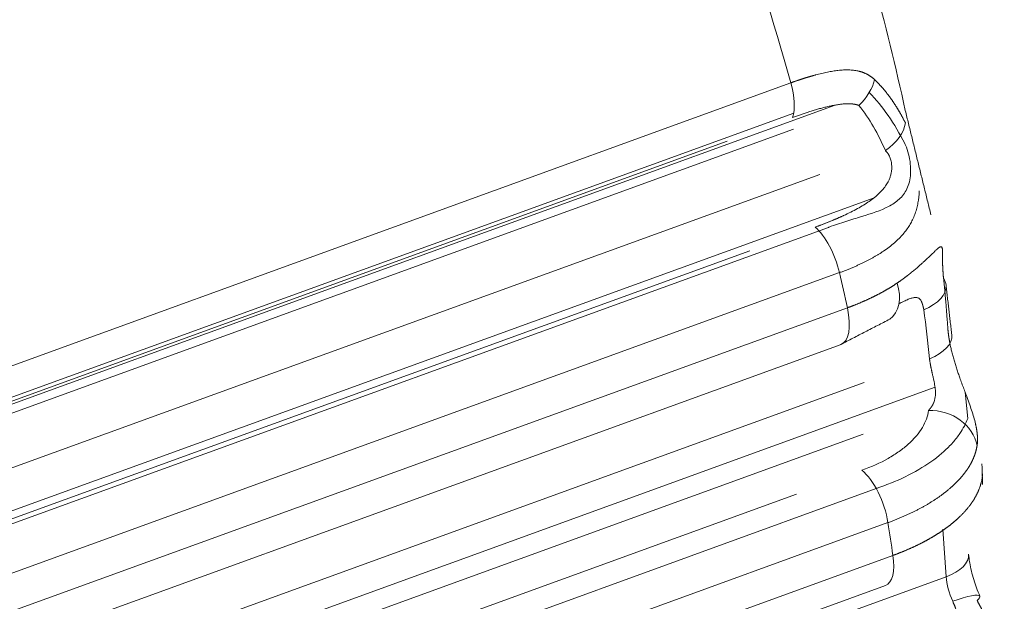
# Model space of a CAD drawing. Header units: millimetres. Extents: x 25069 to 61396, y 8621 to 21558.
# Tile 515 of 656: x 52688 to 52731, y 15751 to 15777. Entities that reach past the tile are written whole.
import ezdxf

# ---------------------------------------------------------------- set-up
doc = ezdxf.new("R2010")
doc.units = ezdxf.units.MM
doc.layers.add('10', color=7, linetype='Continuous')

msp = doc.modelspace()

# ---------------------------------------------------------------- linework, layer by layer
at = {"layer": '10', "color": 7, "linetype": 'Continuous', "lineweight": 15}
for p, q in [((52646.458, 15746.524), (52721.491, 15773.784)), ((52643.717, 15743.873), (52723.41, 15772.826)), ((52643.749, 15744.191), (52721.616, 15772.48)), ((52721.608, 15771.787), (52646.545, 15744.516)), ((52718.749, 15771.267), (52646.551, 15745.038)), ((52646.713, 15742.211), (52722.75, 15769.836)), ((52725.086, 15768.828), (52644.271, 15739.467)), ((52723.112, 15767.549), (52644.498, 15738.988)), ((52647.227, 15740.195), (52719.721, 15766.533)), ((52723.59, 15765.596), (52647.846, 15738.078)), ((52648.079, 15736.522), (52723.931, 15764.08)), ((52645.474, 15734.097), (52723.664, 15762.503)), ((52727.715, 15760.654), (52644.801, 15730.531)), ((52647.401, 15732.794), (52724.652, 15760.86)), ((52729.012, 15760.435), (52729.121, 15759.306)), ((52724.611, 15758.627), (52647.921, 15730.765)), ((52646.184, 15727.583), (52725.177, 15756.281)), ((52648.654, 15729.491), (52721.741, 15756.045)), ((52725.683, 15754.812), (52649.322, 15727.069)), ((52728.196, 15752.48), (52728.047, 15754.525)), ((52649.483, 15725.636), (52725.897, 15753.398)), ((52648.088, 15723.376), (52728.196, 15752.48)), ((52646.817, 15723.486), (52725.579, 15752.101))]:
    msp.add_line(p, q, dxfattribs=at)
for centre, major_axis, ratio, start_param, end_param in [((52687.589, 15775.67), (26.122, -71.902), 0.414466, 1.395395, 1.834884), ((52723.401, 15773.638), (1.551, 1.263), 0.651109, 4.850739, 5.562515), ((52720.605, 15773.833), (-0.683, 1.88), 0.414466, 3.617528, 4.536987), ((52724.542, 15771.686), (1.834, 0.799), 0.613427, 5.023943, 5.939166), ((52722.649, 15765.859), (0.683, -1.88), 0.414466, 1.282342, 2.526027), ((52687.589, 15775.67), (26.122, -71.902), 0.414466, 1.261261, 1.282342), ((52726.203, 15764.82), (1.983, 0.261), 0.5354, 6.258276, 6.546287), ((52724.589, 15765.21), (-1.175, 1.618), 0.661606, 3.136614, 4.230565), ((52726.203, 15764.82), (1.983, 0.261), 0.5354, 5.185739, 6.258276), ((52722.981, 15764.383), (-0.683, 1.88), 0.414466, 3.118869, 4.402853), ((52726.445, 15762.71), (1.99, 0.199), 0.523522, 5.202455, 6.289745), ((52727.556, 15757.939), (1.983, -0.261), 0.853639, 0.269003, 1.74535), ((52724.687, 15755.357), (0.683, -1.88), 0.414466, 1.130389, 2.542806), ((52687.589, 15775.67), (26.122, -71.902), 0.414466, 1.110031, 1.130389), ((52727.167, 15753.306), (1.995, 0.146), 0.51295, 5.216267, 6.283181), ((52724.896, 15753.98), (-0.683, 1.88), 0.414466, 3.141612, 4.251624), ((52728.967, 15751.861), (-0.512, 1.41), 0.414466, 0.972009, 1.737218), ((52727.821, 15750.827), (1.828, 0.812), 0.150757, 0.005185, 1.138169), ((52727.821, 15750.827), (1.828, 0.812), 0.150757, 5.850558, 6.288368)]:
    msp.add_ellipse(centre, major_axis=major_axis, ratio=ratio, start_param=start_param, end_param=end_param, dxfattribs=at)
for points, knots in [([(52726.431, 15772.589), (52726.021, 15774.47), (52724.364, 15781.288), (52720.248, 15792.657), (52716.319, 15801.546), (52714.273, 15805.665)], [0, 0, 0, 0, 0.167006, 0.607406, 1, 1, 1, 1]), ([(52721.491, 15773.784), (52721.503, 15773.788), (52721.528, 15773.797), (52721.564, 15773.81), (52721.6, 15773.823), (52721.636, 15773.836), (52721.672, 15773.848), (52721.707, 15773.861), (52721.743, 15773.873), (52721.778, 15773.885), (52721.814, 15773.897), (52721.849, 15773.909), (52721.884, 15773.921), (52721.919, 15773.932), (52721.954, 15773.944), (52721.988, 15773.955), (52722.023, 15773.966), (52722.057, 15773.977), (52722.091, 15773.988), (52722.125, 15773.999), (52722.159, 15774.009), (52722.193, 15774.02), (52722.227, 15774.03), (52722.26, 15774.04), (52722.294, 15774.05), (52722.327, 15774.06), (52722.36, 15774.07), (52722.393, 15774.079), (52722.426, 15774.089), (52722.459, 15774.098), (52722.491, 15774.107), (52722.524, 15774.116), (52722.634, 15774.146), (52722.818, 15774.193), (52723.067, 15774.248), (52723.303, 15774.291), (52723.536, 15774.323), (52723.765, 15774.342), (52723.988, 15774.345), (52724.194, 15774.332), (52724.337, 15774.309), (52724.424, 15774.289), (52724.461, 15774.28), (52724.498, 15774.269), (52724.534, 15774.259), (52724.569, 15774.247), (52724.604, 15774.235), (52724.638, 15774.222), (52724.672, 15774.209), (52724.705, 15774.194), (52724.737, 15774.179), (52724.769, 15774.164), (52724.8, 15774.147), (52724.831, 15774.13), (52724.861, 15774.112), (52724.89, 15774.094), (52724.919, 15774.075), (52724.948, 15774.055), (52724.976, 15774.034), (52725.003, 15774.013), (52725.03, 15773.991), (52725.057, 15773.968), (52725.083, 15773.945), (52725.1, 15773.929), (52725.109, 15773.921)], [0, 0, 0, 0, 0.008284, 0.016553, 0.024808, 0.03305, 0.041277, 0.04949, 0.057689, 0.065875, 0.074047, 0.082206, 0.09035, 0.098482, 0.1066, 0.114705, 0.122796, 0.130875, 0.13894, 0.146993, 0.155032, 0.163059, 0.171073, 0.179075, 0.187064, 0.195041, 0.203005, 0.210957, 0.218897, 0.226824, 0.23474, 0.242644, 0.250535, 0.315839, 0.379097, 0.440371, 0.499729, 0.566471, 0.630335, 0.69147, 0.750045, 0.76207, 0.773975, 0.78576, 0.797427, 0.80898, 0.820419, 0.831748, 0.842968, 0.854082, 0.865092, 0.876, 0.88681, 0.897524, 0.908144, 0.918674, 0.929115, 0.939472, 0.949747, 0.959942, 0.970062, 0.98011, 0.990088, 1, 1, 1, 1]), ([(52725.109, 15773.921), (52725.117, 15773.913), (52725.135, 15773.896), (52725.16, 15773.871), (52725.186, 15773.846), (52725.211, 15773.82), (52725.236, 15773.794), (52725.262, 15773.768), (52725.287, 15773.742), (52725.312, 15773.715), (52725.337, 15773.688), (52725.362, 15773.661), (52725.386, 15773.634), (52725.411, 15773.606), (52725.436, 15773.578), (52725.46, 15773.55), (52725.485, 15773.522), (52725.509, 15773.493), (52725.533, 15773.464), (52725.557, 15773.435), (52725.581, 15773.406), (52725.605, 15773.376), (52725.628, 15773.346), (52725.652, 15773.316), (52725.676, 15773.285), (52725.699, 15773.254), (52725.722, 15773.223), (52725.746, 15773.192), (52725.769, 15773.161), (52725.792, 15773.129), (52725.815, 15773.097), (52725.838, 15773.065), (52725.86, 15773.032), (52725.883, 15772.999), (52725.905, 15772.966), (52725.928, 15772.933), (52725.95, 15772.899), (52725.972, 15772.866), (52725.994, 15772.832), (52726.016, 15772.797), (52726.038, 15772.763), (52726.06, 15772.728), (52726.082, 15772.693), (52726.103, 15772.658), (52726.125, 15772.622), (52726.146, 15772.586), (52726.167, 15772.55), (52726.188, 15772.514), (52726.209, 15772.477), (52726.23, 15772.441), (52726.251, 15772.404), (52726.272, 15772.366), (52726.293, 15772.329), (52726.313, 15772.291), (52726.333, 15772.253), (52726.354, 15772.215), (52726.374, 15772.176), (52726.394, 15772.137), (52726.414, 15772.098), (52726.427, 15772.072), (52726.434, 15772.059)], [0, 0, 0, 0, 0.015765, 0.03158, 0.047443, 0.063356, 0.079318, 0.095329, 0.111391, 0.127502, 0.143664, 0.159876, 0.176138, 0.192452, 0.208816, 0.225231, 0.241697, 0.258214, 0.274783, 0.291404, 0.308076, 0.3248, 0.341577, 0.358405, 0.375286, 0.392219, 0.409205, 0.426243, 0.443335, 0.460479, 0.477677, 0.494928, 0.512232, 0.529589, 0.547001, 0.564466, 0.581984, 0.599557, 0.617184, 0.634865, 0.6526, 0.670389, 0.688233, 0.706132, 0.724085, 0.742093, 0.760155, 0.778273, 0.796446, 0.814673, 0.832956, 0.851295, 0.869688, 0.888137, 0.906642, 0.925202, 0.943818, 0.962489, 0.981217, 1, 1, 1, 1]), ([(52724.87, 15773.364), (52725.173, 15773.065), (52725.441, 15772.733), (52725.953, 15771.997), (52726.193, 15771.588), (52726.409, 15771.165)], [0, 0, 0, 0, 0.481275, 0.481275, 1, 1, 1, 1]), ([(52724.429, 15772.812), (52724.425, 15772.814), (52724.416, 15772.817), (52724.403, 15772.822), (52724.389, 15772.826), (52724.375, 15772.83), (52724.361, 15772.834), (52724.347, 15772.838), (52724.333, 15772.842), (52724.318, 15772.845), (52724.303, 15772.849), (52724.288, 15772.852), (52724.273, 15772.855), (52724.258, 15772.858), (52724.243, 15772.861), (52724.227, 15772.863), (52724.211, 15772.866), (52724.195, 15772.868), (52724.179, 15772.87), (52724.163, 15772.872), (52724.146, 15772.874), (52724.13, 15772.875), (52724.113, 15772.877), (52724.096, 15772.878), (52724.078, 15772.879), (52724.061, 15772.88), (52724.043, 15772.88), (52724.025, 15772.881), (52724.007, 15772.881), (52723.989, 15772.882), (52723.971, 15772.882), (52723.952, 15772.882), (52723.933, 15772.881), (52723.914, 15772.881), (52723.895, 15772.881), (52723.876, 15772.88), (52723.856, 15772.879), (52723.836, 15772.878), (52723.817, 15772.877), (52723.796, 15772.875), (52723.776, 15772.874), (52723.708, 15772.868), (52723.59, 15772.855), (52723.417, 15772.829), (52723.235, 15772.793), (52723.052, 15772.752), (52722.87, 15772.707), (52722.69, 15772.658), (52722.505, 15772.604), (52722.353, 15772.558), (52722.235, 15772.52), (52722.153, 15772.494), (52722.071, 15772.467), (52721.989, 15772.439), (52721.906, 15772.411), (52721.822, 15772.382), (52721.738, 15772.353), (52721.654, 15772.323), (52721.597, 15772.302), (52721.569, 15772.292)], [0, 0, 0, 0, 0.00521, 0.010466, 0.015771, 0.021123, 0.026524, 0.031975, 0.037475, 0.043026, 0.048628, 0.054281, 0.059987, 0.065745, 0.071556, 0.07742, 0.083339, 0.089312, 0.095339, 0.101422, 0.107561, 0.113755, 0.120006, 0.126314, 0.132679, 0.139102, 0.145582, 0.152121, 0.158718, 0.165374, 0.172089, 0.178864, 0.185699, 0.192593, 0.199548, 0.206564, 0.21364, 0.220778, 0.227977, 0.235238, 0.24256, 0.249945, 0.308299, 0.369383, 0.433284, 0.500075, 0.560487, 0.622239, 0.68537, 0.749913, 0.777351, 0.804871, 0.832476, 0.860167, 0.887946, 0.915817, 0.943782, 0.971842, 1, 1, 1, 1]), ([(52725.571, 15770.861), (52725.417, 15771.215), (52725.248, 15771.558), (52724.872, 15772.212), (52724.665, 15772.523), (52724.429, 15772.812)], [0, 0, 0, 0, 0.5, 0.5, 1, 1, 1, 1]), ([(52722.541, 15767.557), (52722.558, 15767.564), (52722.591, 15767.576), (52722.641, 15767.594), (52722.691, 15767.613), (52722.74, 15767.631), (52722.79, 15767.65), (52722.839, 15767.668), (52722.888, 15767.687), (52722.936, 15767.706), (52722.985, 15767.725), (52723.033, 15767.744), (52723.081, 15767.763), (52723.128, 15767.782), (52723.176, 15767.801), (52723.223, 15767.821), (52723.27, 15767.84), (52723.316, 15767.859), (52723.363, 15767.879), (52723.409, 15767.899), (52723.455, 15767.918), (52723.501, 15767.938), (52723.547, 15767.958), (52723.592, 15767.978), (52723.637, 15767.998), (52723.682, 15768.018), (52723.726, 15768.039), (52723.861, 15768.1), (52724.078, 15768.204), (52724.365, 15768.355), (52724.631, 15768.509), (52724.878, 15768.669), (52725.104, 15768.837), (52725.304, 15769.012), (52725.472, 15769.191), (52725.608, 15769.373), (52725.706, 15769.546), (52725.772, 15769.704), (52725.813, 15769.844), (52725.839, 15769.984), (52725.849, 15770.123), (52725.844, 15770.247), (52725.83, 15770.354), (52725.81, 15770.444), (52725.784, 15770.531), (52725.759, 15770.593), (52725.739, 15770.635), (52725.726, 15770.659), (52725.714, 15770.682), (52725.7, 15770.704), (52725.686, 15770.726), (52725.672, 15770.747), (52725.656, 15770.768), (52725.641, 15770.788), (52725.624, 15770.807), (52725.607, 15770.826), (52725.589, 15770.844), (52725.577, 15770.855), (52725.571, 15770.861)], [0, 0, 0, 0, 0.009829, 0.019638, 0.029428, 0.039197, 0.048948, 0.058679, 0.068391, 0.078084, 0.087758, 0.097414, 0.107052, 0.116671, 0.126273, 0.135856, 0.145423, 0.154972, 0.164504, 0.174019, 0.183517, 0.192999, 0.202464, 0.211913, 0.221347, 0.230764, 0.240167, 0.249554, 0.316161, 0.379887, 0.440831, 0.499103, 0.558063, 0.612226, 0.661842, 0.707233, 0.74882, 0.777167, 0.803501, 0.828174, 0.851614, 0.874318, 0.890125, 0.905728, 0.92135, 0.937214, 0.9422, 0.947212, 0.952255, 0.957336, 0.96246, 0.967633, 0.972861, 0.978149, 0.983502, 0.988925, 0.994423, 1, 1, 1, 1]), ([(52723.112, 15767.549), (52723.124, 15767.553), (52723.136, 15767.558), (52723.392, 15767.65), (52723.63, 15767.73), (52724.095, 15767.878), (52724.323, 15767.946), (52724.975, 15768.147), (52725.367, 15768.273), (52725.873, 15768.537), (52726.03, 15768.639), (52726.298, 15768.885), (52726.412, 15769.028), (52726.542, 15769.303), (52726.578, 15769.402), (52726.632, 15769.623), (52726.649, 15769.744), (52726.664, 15770.001), (52726.661, 15770.142), (52726.633, 15770.428), (52726.607, 15770.576), (52726.538, 15770.851), (52726.494, 15770.981), (52726.433, 15771.117), (52726.421, 15771.141), (52726.409, 15771.165)], [0, 0, 0, 0, 0.005701, 0.005701, 0.121097, 0.121097, 0.236494, 0.236494, 0.467286, 0.467286, 0.582683, 0.582683, 0.698079, 0.698079, 0.755777, 0.755777, 0.813475, 0.813475, 0.871174, 0.871174, 0.928872, 0.928872, 0.98657, 0.98657, 1, 1, 1, 1]), ([(52727.033, 15769.119), (52727.032, 15769.107), (52727.029, 15769.033), (52727.019, 15768.898), (52726.995, 15768.699), (52726.955, 15768.487), (52726.896, 15768.262), (52726.818, 15768.04), (52726.723, 15767.83), (52726.611, 15767.631), (52726.484, 15767.441), (52726.335, 15767.253), (52726.161, 15767.066), (52725.963, 15766.88), (52725.737, 15766.696), (52725.556, 15766.567), (52725.437, 15766.488), (52725.389, 15766.457), (52725.341, 15766.426), (52725.291, 15766.395), (52725.241, 15766.364), (52725.19, 15766.334), (52725.138, 15766.303), (52725.085, 15766.272), (52725.031, 15766.242), (52724.976, 15766.211), (52724.92, 15766.181), (52724.863, 15766.151), (52724.805, 15766.121), (52724.746, 15766.09), (52724.686, 15766.06), (52724.625, 15766.03), (52724.563, 15766.001), (52724.5, 15765.971), (52724.436, 15765.941), (52724.371, 15765.912), (52724.306, 15765.882), (52724.239, 15765.853), (52724.171, 15765.824), (52724.102, 15765.795), (52724.032, 15765.766), (52723.961, 15765.737), (52723.888, 15765.709), (52723.815, 15765.68), (52723.741, 15765.652), (52723.666, 15765.624), (52723.615, 15765.605), (52723.59, 15765.596)], [0, 0, 0, 0, 0.006399, 0.038534, 0.071719, 0.115519, 0.161029, 0.208445, 0.25794, 0.303758, 0.351862, 0.40234, 0.455266, 0.510706, 0.568718, 0.629352, 0.640026, 0.650785, 0.661628, 0.672555, 0.683566, 0.694663, 0.705844, 0.71711, 0.728461, 0.739897, 0.751419, 0.763026, 0.77472, 0.786499, 0.798364, 0.810315, 0.822352, 0.834476, 0.846686, 0.858983, 0.871367, 0.883837, 0.896395, 0.909039, 0.921771, 0.93459, 0.947497, 0.960491, 0.973573, 0.986743, 1, 1, 1, 1]), ([(52726.082, 15765.149), (52726.091, 15765.155), (52726.108, 15765.167), (52726.133, 15765.184), (52726.158, 15765.201), (52726.182, 15765.218), (52726.205, 15765.235), (52726.228, 15765.251), (52726.25, 15765.267), (52726.272, 15765.282), (52726.293, 15765.297), (52726.313, 15765.312), (52726.333, 15765.327), (52726.353, 15765.341), (52726.372, 15765.355), (52726.39, 15765.369), (52726.408, 15765.382), (52726.425, 15765.395), (52726.442, 15765.408), (52726.459, 15765.42), (52726.475, 15765.432), (52726.49, 15765.444), (52726.505, 15765.455), (52726.519, 15765.466), (52726.533, 15765.477), (52726.547, 15765.488), (52726.56, 15765.498), (52726.572, 15765.508), (52726.585, 15765.517), (52726.596, 15765.526), (52726.608, 15765.535), (52726.618, 15765.544), (52726.629, 15765.552), (52726.639, 15765.56), (52726.648, 15765.568), (52726.657, 15765.575), (52726.666, 15765.582), (52726.675, 15765.589), (52726.682, 15765.595), (52726.69, 15765.601), (52726.697, 15765.607), (52726.728, 15765.632), (52726.78, 15765.675), (52726.853, 15765.735), (52726.921, 15765.792), (52726.985, 15765.848), (52727.046, 15765.9), (52727.102, 15765.951), (52727.156, 15765.999), (52727.257, 15766.091), (52727.393, 15766.217), (52727.546, 15766.364), (52727.67, 15766.485), (52727.769, 15766.58), (52727.822, 15766.627), (52727.845, 15766.646), (52727.845, 15766.646)], [0, 0, 0, 0, 0.009505, 0.018843, 0.028013, 0.037017, 0.045853, 0.054522, 0.063024, 0.071359, 0.079526, 0.087526, 0.095359, 0.103025, 0.110524, 0.117856, 0.12502, 0.132017, 0.138847, 0.14551, 0.152006, 0.158334, 0.164496, 0.17049, 0.176317, 0.181977, 0.187469, 0.192795, 0.197953, 0.202944, 0.207768, 0.212425, 0.216915, 0.221237, 0.225392, 0.22938, 0.233201, 0.236855, 0.240342, 0.243661, 0.246814, 0.249799, 0.284368, 0.317968, 0.350601, 0.382267, 0.412967, 0.442701, 0.471472, 0.499279, 0.611105, 0.716949, 0.816938, 0.911223, 0.999978, 1, 1, 1, 1]), ([(52727.845, 15766.646), (52727.86, 15766.658), (52727.887, 15766.679), (52727.921, 15766.701), (52727.95, 15766.714), (52727.973, 15766.717), (52727.992, 15766.711), (52728.006, 15766.696), (52728.018, 15766.672), (52728.026, 15766.639), (52728.031, 15766.598), (52728.035, 15766.54), (52728.037, 15766.462), (52728.038, 15766.358), (52728.037, 15766.238), (52728.038, 15766.137), (52728.039, 15766.068), (52728.039, 15766.037), (52728.04, 15766.006), (52728.041, 15765.974), (52728.041, 15765.941), (52728.042, 15765.908), (52728.044, 15765.875), (52728.045, 15765.841), (52728.046, 15765.806), (52728.048, 15765.771), (52728.05, 15765.735), (52728.052, 15765.699), (52728.054, 15765.662), (52728.057, 15765.625), (52728.059, 15765.587), (52728.062, 15765.548), (52728.066, 15765.509), (52728.069, 15765.47), (52728.073, 15765.43), (52728.077, 15765.389), (52728.08, 15765.362), (52728.081, 15765.348)], [0, 0, 0, 0, 0.054911, 0.108552, 0.160961, 0.2122, 0.262337, 0.311442, 0.35959, 0.40686, 0.453335, 0.499102, 0.563889, 0.626926, 0.688532, 0.749049, 0.761556, 0.773984, 0.786335, 0.798615, 0.810825, 0.822971, 0.835055, 0.847082, 0.859054, 0.870977, 0.882855, 0.89469, 0.906487, 0.91825, 0.929984, 0.941693, 0.95338, 0.96505, 0.976707, 0.988356, 1, 1, 1, 1]), ([(52728.081, 15765.348), (52728.084, 15765.316), (52728.091, 15765.251), (52728.101, 15765.155), (52728.111, 15765.058), (52728.12, 15764.961), (52728.13, 15764.863), (52728.139, 15764.766), (52728.148, 15764.668), (52728.157, 15764.57), (52728.165, 15764.472), (52728.174, 15764.373), (52728.182, 15764.275), (52728.191, 15764.176), (52728.199, 15764.077), (52728.206, 15763.978), (52728.214, 15763.878), (52728.222, 15763.779), (52728.229, 15763.679), (52728.237, 15763.579), (52728.244, 15763.479), (52728.251, 15763.378), (52728.256, 15763.311), (52728.258, 15763.278)], [0, 0, 0, 0, 0.047158, 0.094361, 0.141608, 0.1889, 0.236237, 0.28362, 0.331048, 0.378522, 0.426043, 0.47361, 0.521224, 0.568885, 0.616593, 0.664349, 0.712153, 0.760006, 0.807906, 0.855856, 0.903854, 0.951902, 1, 1, 1, 1]), ([(52723.931, 15764.08), (52723.944, 15764.085), (52723.968, 15764.094), (52724.005, 15764.107), (52724.042, 15764.121), (52724.079, 15764.135), (52724.116, 15764.149), (52724.153, 15764.163), (52724.189, 15764.177), (52724.226, 15764.191), (52724.262, 15764.206), (52724.298, 15764.22), (52724.334, 15764.234), (52724.37, 15764.249), (52724.406, 15764.264), (52724.441, 15764.278), (52724.477, 15764.293), (52724.512, 15764.308), (52724.547, 15764.323), (52724.582, 15764.338), (52724.617, 15764.353), (52724.652, 15764.368), (52724.686, 15764.384), (52724.721, 15764.399), (52724.755, 15764.415), (52724.79, 15764.43), (52724.824, 15764.446), (52724.858, 15764.462), (52724.891, 15764.477), (52724.925, 15764.493), (52724.958, 15764.509), (52724.992, 15764.525), (52725.025, 15764.541), (52725.058, 15764.557), (52725.091, 15764.574), (52725.123, 15764.59), (52725.156, 15764.606), (52725.188, 15764.623), (52725.221, 15764.639), (52725.253, 15764.656), (52725.285, 15764.673), (52725.316, 15764.689), (52725.348, 15764.706), (52725.379, 15764.723), (52725.411, 15764.74), (52725.442, 15764.757), (52725.473, 15764.774), (52725.503, 15764.792), (52725.534, 15764.809), (52725.564, 15764.826), (52725.595, 15764.844), (52725.625, 15764.861), (52725.655, 15764.879), (52725.684, 15764.896), (52725.714, 15764.914), (52725.743, 15764.932), (52725.773, 15764.949), (52725.802, 15764.967), (52725.831, 15764.985), (52725.859, 15765.003), (52725.888, 15765.021), (52725.916, 15765.039), (52725.944, 15765.058), (52725.972, 15765.076), (52726, 15765.094), (52726.027, 15765.112), (52726.055, 15765.131), (52726.073, 15765.143), (52726.082, 15765.149)], [0, 0, 0, 0, 0.015052, 0.030106, 0.045164, 0.060223, 0.075286, 0.090351, 0.105418, 0.120489, 0.135562, 0.150638, 0.165717, 0.180798, 0.195882, 0.210969, 0.22606, 0.241152, 0.256248, 0.271347, 0.286449, 0.301554, 0.316661, 0.331772, 0.346886, 0.362003, 0.377123, 0.392246, 0.407372, 0.422502, 0.437635, 0.452771, 0.46791, 0.483052, 0.498198, 0.513347, 0.528499, 0.543655, 0.558814, 0.573977, 0.589143, 0.604312, 0.619485, 0.634661, 0.649841, 0.665025, 0.680212, 0.695402, 0.710596, 0.725794, 0.740996, 0.756201, 0.77141, 0.786622, 0.801838, 0.817058, 0.832282, 0.84751, 0.862741, 0.877977, 0.893216, 0.908459, 0.923706, 0.938957, 0.954212, 0.96947, 0.984733, 1, 1, 1, 1]), ([(52727.231, 15763.994), (52727.23, 15763.999), (52727.228, 15764.008), (52727.225, 15764.023), (52727.222, 15764.037), (52727.219, 15764.051), (52727.216, 15764.065), (52727.213, 15764.078), (52727.209, 15764.092), (52727.206, 15764.105), (52727.203, 15764.118), (52727.2, 15764.13), (52727.197, 15764.143), (52727.194, 15764.155), (52727.191, 15764.167), (52727.188, 15764.178), (52727.184, 15764.19), (52727.181, 15764.201), (52727.178, 15764.212), (52727.175, 15764.223), (52727.172, 15764.234), (52727.168, 15764.244), (52727.165, 15764.255), (52727.162, 15764.265), (52727.158, 15764.274), (52727.155, 15764.284), (52727.152, 15764.293), (52727.148, 15764.302), (52727.145, 15764.311), (52727.141, 15764.32), (52727.138, 15764.329), (52727.134, 15764.337), (52727.131, 15764.345), (52727.127, 15764.353), (52727.123, 15764.361), (52727.119, 15764.368), (52727.105, 15764.395), (52727.079, 15764.436), (52727.036, 15764.479), (52726.986, 15764.508), (52726.916, 15764.527), (52726.817, 15764.525), (52726.68, 15764.492), (52726.517, 15764.43), (52726.342, 15764.349), (52726.213, 15764.284), (52726.149, 15764.251), (52726.141, 15764.247)], [0, 0, 0, 0, 0.0068, 0.013568, 0.020303, 0.027006, 0.033677, 0.040318, 0.046927, 0.053506, 0.060055, 0.066575, 0.073066, 0.079527, 0.085961, 0.092367, 0.098746, 0.105098, 0.111423, 0.117723, 0.123997, 0.130246, 0.136471, 0.142672, 0.148849, 0.155004, 0.161136, 0.167247, 0.173336, 0.179404, 0.185452, 0.19148, 0.197489, 0.20348, 0.209452, 0.215407, 0.221345, 0.275214, 0.329736, 0.385317, 0.442343, 0.539625, 0.645078, 0.759704, 0.884282, 0.986617, 1, 1, 1, 1]), ([(52728.258, 15763.278), (52728.258, 15763.27), (52728.259, 15763.256), (52728.261, 15763.234), (52728.263, 15763.212), (52728.265, 15763.189), (52728.266, 15763.167), (52728.269, 15763.145), (52728.271, 15763.122), (52728.273, 15763.1), (52728.275, 15763.077), (52728.278, 15763.055), (52728.28, 15763.032), (52728.283, 15763.009), (52728.286, 15762.986), (52728.289, 15762.963), (52728.291, 15762.94), (52728.295, 15762.917), (52728.298, 15762.894), (52728.301, 15762.87), (52728.304, 15762.847), (52728.308, 15762.823), (52728.312, 15762.8), (52728.315, 15762.776), (52728.319, 15762.752), (52728.323, 15762.728), (52728.327, 15762.704), (52728.331, 15762.68), (52728.335, 15762.656), (52728.34, 15762.632), (52728.344, 15762.607), (52728.349, 15762.583), (52728.364, 15762.503), (52728.392, 15762.367), (52728.438, 15762.173), (52728.49, 15761.975), (52728.546, 15761.779), (52728.606, 15761.583), (52728.669, 15761.39), (52728.734, 15761.196), (52728.809, 15760.986), (52728.891, 15760.761), (52728.979, 15760.522), (52729.079, 15760.256), (52729.185, 15759.965), (52729.293, 15759.655), (52729.387, 15759.354), (52729.442, 15759.148), (52729.469, 15759.026), (52729.479, 15758.983), (52729.487, 15758.94), (52729.496, 15758.897), (52729.503, 15758.855), (52729.51, 15758.813), (52729.517, 15758.771), (52729.523, 15758.729), (52729.528, 15758.688), (52729.532, 15758.647), (52729.536, 15758.606), (52729.54, 15758.566), (52729.542, 15758.525), (52729.544, 15758.485), (52729.545, 15758.446), (52729.546, 15758.406), (52729.545, 15758.367), (52729.544, 15758.328), (52729.542, 15758.289), (52729.54, 15758.251), (52729.536, 15758.213), (52729.532, 15758.175), (52729.528, 15758.15), (52729.527, 15758.137)], [0, 0, 0, 0, 0.004101, 0.008194, 0.012279, 0.016355, 0.020424, 0.024486, 0.028542, 0.032591, 0.036635, 0.040673, 0.044707, 0.048736, 0.052761, 0.056783, 0.060802, 0.064819, 0.068833, 0.072846, 0.076857, 0.080868, 0.084879, 0.088889, 0.092901, 0.096913, 0.100928, 0.104944, 0.108962, 0.112984, 0.117009, 0.121038, 0.125071, 0.156282, 0.187482, 0.218883, 0.250692, 0.281503, 0.312576, 0.344074, 0.376155, 0.416803, 0.45819, 0.500569, 0.560178, 0.621292, 0.684422, 0.750035, 0.760197, 0.770414, 0.780688, 0.791019, 0.801409, 0.811861, 0.822374, 0.83295, 0.84359, 0.854297, 0.86507, 0.875912, 0.886822, 0.897804, 0.908857, 0.919983, 0.931183, 0.942459, 0.95381, 0.965239, 0.976746, 0.988333, 1, 1, 1, 1]), ([(52727.431, 15759.651), (52727.435, 15759.656), (52727.444, 15759.665), (52727.457, 15759.68), (52727.47, 15759.694), (52727.482, 15759.708), (52727.494, 15759.723), (52727.506, 15759.737), (52727.518, 15759.752), (52727.529, 15759.766), (52727.54, 15759.781), (52727.55, 15759.796), (52727.56, 15759.811), (52727.57, 15759.826), (52727.58, 15759.841), (52727.589, 15759.856), (52727.598, 15759.871), (52727.607, 15759.886), (52727.615, 15759.901), (52727.623, 15759.917), (52727.631, 15759.932), (52727.639, 15759.948), (52727.646, 15759.963), (52727.653, 15759.979), (52727.659, 15759.995), (52727.665, 15760.01), (52727.671, 15760.026), (52727.689, 15760.077), (52727.713, 15760.165), (52727.732, 15760.299), (52727.735, 15760.441), (52727.726, 15760.577), (52727.707, 15760.706), (52727.685, 15760.829), (52727.657, 15760.961), (52727.625, 15761.103), (52727.6, 15761.212), (52727.584, 15761.285), (52727.576, 15761.32), (52727.569, 15761.354), (52727.561, 15761.389), (52727.554, 15761.423), (52727.547, 15761.457), (52727.54, 15761.491), (52727.533, 15761.525), (52727.527, 15761.559), (52727.521, 15761.593), (52727.514, 15761.626), (52727.509, 15761.66), (52727.503, 15761.693), (52727.497, 15761.726), (52727.492, 15761.758), (52727.487, 15761.79), (52727.482, 15761.822), (52727.478, 15761.854), (52727.475, 15761.874), (52727.473, 15761.885)], [0, 0, 0, 0, 0.010609, 0.021133, 0.031572, 0.041927, 0.052198, 0.062385, 0.072491, 0.082515, 0.092459, 0.102322, 0.112107, 0.121812, 0.131441, 0.140992, 0.150468, 0.159868, 0.169195, 0.178448, 0.187629, 0.196739, 0.205778, 0.214748, 0.22365, 0.232485, 0.241254, 0.249957, 0.314802, 0.377762, 0.439454, 0.500533, 0.544903, 0.591852, 0.641587, 0.694281, 0.750082, 0.763008, 0.775956, 0.788925, 0.801918, 0.814934, 0.827974, 0.841039, 0.85413, 0.867247, 0.880391, 0.893562, 0.906761, 0.91999, 0.933247, 0.946535, 0.959854, 0.973204, 0.986586, 1, 1, 1, 1]), ([(52724.562, 15757.069), (52724.972, 15757.219), (52725.348, 15757.389), (52725.858, 15757.678), (52726.019, 15757.78), (52726.314, 15757.99), (52726.45, 15758.098), (52726.697, 15758.321), (52726.809, 15758.435), (52727.007, 15758.672), (52727.094, 15758.793), (52727.309, 15759.156), (52727.398, 15759.402), (52727.431, 15759.651)], [0, 0, 0, 0, 0.25, 0.25, 0.375, 0.375, 0.5, 0.5, 0.625, 0.625, 0.75, 0.75, 1, 1, 1, 1]), ([(52725.175, 15756.284), (52725.216, 15756.298), (52725.256, 15756.311), (52725.526, 15756.406), (52725.747, 15756.491), (52726.388, 15756.763), (52726.784, 15756.963), (52727.507, 15757.404), (52727.825, 15757.639), (52728.235, 15758.008), (52728.361, 15758.134), (52728.59, 15758.392), (52728.694, 15758.524), (52728.929, 15758.871), (52729.041, 15759.088), (52729.121, 15759.306)], [0, 0, 0, 0, 0.019668, 0.019668, 0.133516, 0.133516, 0.36121, 0.36121, 0.588905, 0.588905, 0.702753, 0.702753, 0.8166, 0.8166, 1, 1, 1, 1]), ([(52729.527, 15758.137), (52729.525, 15758.13), (52729.523, 15758.114), (52729.519, 15758.092), (52729.515, 15758.069), (52729.511, 15758.046), (52729.506, 15758.023), (52729.501, 15758), (52729.496, 15757.977), (52729.491, 15757.955), (52729.485, 15757.932), (52729.479, 15757.909), (52729.473, 15757.886), (52729.467, 15757.863), (52729.46, 15757.841), (52729.453, 15757.818), (52729.446, 15757.795), (52729.438, 15757.773), (52729.431, 15757.75), (52729.423, 15757.727), (52729.415, 15757.705), (52729.406, 15757.682), (52729.397, 15757.66), (52729.388, 15757.637), (52729.379, 15757.615), (52729.37, 15757.592), (52729.36, 15757.57), (52729.35, 15757.548), (52729.34, 15757.525), (52729.33, 15757.503), (52729.319, 15757.481), (52729.308, 15757.458), (52729.297, 15757.436), (52729.285, 15757.414), (52729.274, 15757.392), (52729.262, 15757.37), (52729.25, 15757.347), (52729.238, 15757.325), (52729.225, 15757.303), (52729.212, 15757.281), (52729.199, 15757.259), (52729.186, 15757.238), (52729.172, 15757.216), (52729.159, 15757.194), (52729.145, 15757.172), (52729.131, 15757.15), (52729.116, 15757.129), (52729.102, 15757.107), (52729.087, 15757.085), (52729.072, 15757.064), (52729.056, 15757.042), (52729.041, 15757.021), (52729.025, 15756.999), (52729.009, 15756.978), (52728.993, 15756.957), (52728.977, 15756.935), (52728.96, 15756.914), (52728.944, 15756.893), (52728.927, 15756.872), (52728.909, 15756.85), (52728.892, 15756.829), (52728.874, 15756.808), (52728.856, 15756.787), (52728.838, 15756.767), (52728.82, 15756.746), (52728.802, 15756.725), (52728.783, 15756.704), (52728.764, 15756.684), (52728.745, 15756.663), (52728.726, 15756.642), (52728.707, 15756.622), (52728.687, 15756.601), (52728.667, 15756.581), (52728.647, 15756.561), (52728.627, 15756.54), (52728.607, 15756.52), (52728.586, 15756.5), (52728.565, 15756.48), (52728.544, 15756.46), (52728.523, 15756.44), (52728.502, 15756.42), (52728.48, 15756.4), (52728.459, 15756.38), (52728.437, 15756.36), (52728.415, 15756.341), (52728.392, 15756.321), (52728.363, 15756.295), (52728.326, 15756.264), (52728.281, 15756.226), (52728.235, 15756.188), (52728.189, 15756.151), (52728.142, 15756.114), (52728.094, 15756.077), (52728.045, 15756.04), (52727.996, 15756.004), (52727.946, 15755.967), (52727.896, 15755.931), (52727.844, 15755.895), (52727.793, 15755.86), (52727.74, 15755.824), (52727.687, 15755.789), (52727.633, 15755.754), (52727.578, 15755.72), (52727.523, 15755.685), (52727.468, 15755.651), (52727.411, 15755.617), (52727.354, 15755.584), (52727.297, 15755.55), (52727.239, 15755.517), (52727.18, 15755.485), (52727.12, 15755.452), (52727.06, 15755.42), (52727, 15755.388), (52726.939, 15755.356), (52726.877, 15755.325), (52726.815, 15755.294), (52726.753, 15755.263), (52726.689, 15755.232), (52726.626, 15755.202), (52726.561, 15755.172), (52726.497, 15755.142), (52726.431, 15755.113), (52726.366, 15755.084), (52726.299, 15755.055), (52726.233, 15755.027), (52726.165, 15754.999), (52726.098, 15754.971), (52726.03, 15754.944), (52725.961, 15754.917), (52725.892, 15754.89), (52725.823, 15754.864), (52725.753, 15754.837), (52725.706, 15754.82), (52725.683, 15754.812)], [0, 0, 0, 0, 0.006116, 0.012226, 0.01833, 0.024429, 0.030522, 0.036609, 0.042691, 0.048767, 0.054837, 0.060902, 0.066961, 0.073014, 0.079062, 0.085104, 0.09114, 0.097171, 0.103196, 0.109216, 0.11523, 0.121238, 0.127241, 0.133238, 0.139229, 0.145214, 0.151195, 0.157169, 0.163138, 0.169101, 0.175058, 0.18101, 0.186956, 0.192897, 0.198832, 0.204761, 0.210685, 0.216603, 0.222515, 0.228422, 0.234323, 0.240219, 0.246108, 0.251993, 0.257871, 0.263745, 0.269612, 0.275474, 0.28133, 0.287181, 0.293026, 0.298865, 0.304699, 0.310527, 0.31635, 0.322167, 0.327978, 0.333784, 0.339584, 0.345378, 0.351167, 0.356951, 0.362729, 0.368501, 0.374267, 0.380029, 0.385784, 0.391534, 0.397278, 0.403017, 0.40875, 0.414477, 0.420199, 0.425916, 0.431627, 0.437332, 0.443032, 0.448726, 0.454414, 0.460097, 0.465775, 0.471446, 0.477113, 0.482774, 0.488429, 0.494078, 0.499722, 0.510718, 0.521707, 0.532691, 0.54367, 0.554643, 0.56561, 0.576572, 0.587529, 0.59848, 0.609426, 0.620366, 0.631301, 0.642231, 0.653155, 0.664074, 0.674987, 0.685896, 0.696799, 0.707696, 0.718589, 0.729476, 0.740358, 0.751235, 0.762106, 0.772973, 0.783834, 0.79469, 0.805541, 0.816387, 0.827227, 0.838063, 0.848894, 0.859719, 0.87054, 0.881355, 0.892166, 0.902971, 0.913772, 0.924567, 0.935358, 0.946144, 0.956925, 0.967701, 0.978472, 0.989238, 1, 1, 1, 1]), ([(52725.897, 15753.398), (52725.91, 15753.403), (52725.937, 15753.413), (52725.977, 15753.427), (52726.016, 15753.442), (52726.056, 15753.457), (52726.095, 15753.472), (52726.134, 15753.487), (52726.173, 15753.502), (52726.212, 15753.517), (52726.251, 15753.533), (52726.289, 15753.548), (52726.328, 15753.564), (52726.366, 15753.58), (52726.404, 15753.596), (52726.442, 15753.612), (52726.48, 15753.628), (52726.518, 15753.644), (52726.555, 15753.66), (52726.593, 15753.676), (52726.63, 15753.693), (52726.667, 15753.709), (52726.704, 15753.726), (52726.741, 15753.743), (52726.778, 15753.76), (52726.814, 15753.776), (52726.85, 15753.793), (52726.886, 15753.811), (52726.922, 15753.828), (52726.958, 15753.845), (52726.994, 15753.863), (52727.029, 15753.88), (52727.065, 15753.898), (52727.1, 15753.916), (52727.135, 15753.933), (52727.169, 15753.951), (52727.204, 15753.969), (52727.238, 15753.987), (52727.273, 15754.005), (52727.307, 15754.024), (52727.34, 15754.042), (52727.374, 15754.061), (52727.408, 15754.079), (52727.441, 15754.098), (52727.474, 15754.116), (52727.507, 15754.135), (52727.54, 15754.154), (52727.572, 15754.173), (52727.605, 15754.192), (52727.637, 15754.211), (52727.669, 15754.231), (52727.7, 15754.25), (52727.732, 15754.269), (52727.763, 15754.289), (52727.795, 15754.308), (52727.825, 15754.328), (52727.856, 15754.348), (52727.887, 15754.368), (52727.917, 15754.387), (52727.947, 15754.407), (52727.977, 15754.427), (52728.007, 15754.448), (52728.036, 15754.468), (52728.066, 15754.488), (52728.095, 15754.508), (52728.124, 15754.529), (52728.152, 15754.549), (52728.181, 15754.57), (52728.209, 15754.591), (52728.237, 15754.611), (52728.265, 15754.632), (52728.292, 15754.653), (52728.32, 15754.674), (52728.347, 15754.695), (52728.374, 15754.716), (52728.4, 15754.737), (52728.427, 15754.758), (52728.453, 15754.78), (52728.479, 15754.801), (52728.505, 15754.822), (52728.53, 15754.844), (52728.556, 15754.865), (52728.581, 15754.887), (52728.605, 15754.909), (52728.63, 15754.93), (52728.654, 15754.952), (52728.684, 15754.979), (52728.72, 15755.012), (52728.761, 15755.051), (52728.801, 15755.089), (52728.84, 15755.128), (52728.879, 15755.168), (52728.917, 15755.207), (52728.954, 15755.247), (52728.991, 15755.286), (52729.027, 15755.327), (52729.062, 15755.367), (52729.096, 15755.407), (52729.13, 15755.448), (52729.163, 15755.489), (52729.195, 15755.53), (52729.226, 15755.571), (52729.256, 15755.613), (52729.286, 15755.654), (52729.315, 15755.696), (52729.343, 15755.738), (52729.37, 15755.78), (52729.397, 15755.822), (52729.422, 15755.865), (52729.447, 15755.907), (52729.471, 15755.95), (52729.494, 15755.993), (52729.516, 15756.036), (52729.537, 15756.079), (52729.557, 15756.122), (52729.577, 15756.166), (52729.595, 15756.209), (52729.613, 15756.253), (52729.629, 15756.297), (52729.645, 15756.341), (52729.66, 15756.384), (52729.674, 15756.429), (52729.687, 15756.473), (52729.699, 15756.517), (52729.71, 15756.561), (52729.72, 15756.606), (52729.729, 15756.65), (52729.737, 15756.694), (52729.744, 15756.739), (52729.75, 15756.784), (52729.755, 15756.828), (52729.759, 15756.873), (52729.761, 15756.903), (52729.762, 15756.918)], [0, 0, 0, 0, 0.005815, 0.011631, 0.017449, 0.023269, 0.02909, 0.034913, 0.040737, 0.046563, 0.05239, 0.058219, 0.06405, 0.069882, 0.075715, 0.081551, 0.087388, 0.093226, 0.099066, 0.104908, 0.110751, 0.116596, 0.122443, 0.128291, 0.134141, 0.139992, 0.145845, 0.1517, 0.157556, 0.163414, 0.169273, 0.175134, 0.180997, 0.186861, 0.192727, 0.198595, 0.204464, 0.210335, 0.216208, 0.222082, 0.227958, 0.233835, 0.239714, 0.245595, 0.251478, 0.257362, 0.263247, 0.269135, 0.275024, 0.280915, 0.286807, 0.292701, 0.298597, 0.304494, 0.310393, 0.316294, 0.322197, 0.328101, 0.334007, 0.339914, 0.345823, 0.351734, 0.357647, 0.363561, 0.369477, 0.375395, 0.381314, 0.387235, 0.393158, 0.399082, 0.405009, 0.410937, 0.416866, 0.422798, 0.428731, 0.434665, 0.440602, 0.44654, 0.45248, 0.458422, 0.464365, 0.47031, 0.476257, 0.482206, 0.488156, 0.494108, 0.500062, 0.510448, 0.520854, 0.531283, 0.541732, 0.552204, 0.562696, 0.57321, 0.583745, 0.594301, 0.604879, 0.615479, 0.6261, 0.636742, 0.647405, 0.65809, 0.668797, 0.679525, 0.690274, 0.701045, 0.711838, 0.722652, 0.733487, 0.744344, 0.755222, 0.766122, 0.777044, 0.787987, 0.798951, 0.809937, 0.820945, 0.831974, 0.843025, 0.854097, 0.865191, 0.876306, 0.887443, 0.898602, 0.909782, 0.920983, 0.932207, 0.943452, 0.954718, 0.966006, 0.977316, 0.988647, 1, 1, 1, 1]), ([(52729.648, 15751.639), (52729.543, 15751.879), (52729.363, 15752.356), (52729.21, 15753.005), (52729.17, 15753.334), (52729.162, 15753.451)], [0, 0, 0, 0, 0.378364, 0.768537, 1, 1, 1, 1]), ([(52728.593, 15750.406), (52728.595, 15750.41), (52728.599, 15750.417), (52728.604, 15750.429), (52728.61, 15750.44), (52728.615, 15750.451), (52728.62, 15750.463), (52728.625, 15750.474), (52728.629, 15750.486), (52728.633, 15750.497), (52728.637, 15750.509), (52728.641, 15750.521), (52728.645, 15750.533), (52728.648, 15750.544), (52728.651, 15750.556), (52728.654, 15750.568), (52728.657, 15750.581), (52728.659, 15750.593), (52728.662, 15750.605), (52728.664, 15750.617), (52728.666, 15750.63), (52728.667, 15750.642), (52728.669, 15750.655), (52728.67, 15750.667), (52728.671, 15750.68), (52728.672, 15750.692), (52728.672, 15750.705), (52728.672, 15750.718), (52728.673, 15750.731), (52728.672, 15750.744), (52728.672, 15750.757), (52728.672, 15750.77), (52728.671, 15750.783), (52728.67, 15750.796), (52728.669, 15750.81), (52728.668, 15750.823), (52728.664, 15750.853), (52728.656, 15750.902), (52728.642, 15750.971), (52728.622, 15751.042), (52728.604, 15751.099), (52728.589, 15751.141), (52728.58, 15751.166), (52728.57, 15751.192), (52728.56, 15751.218), (52728.549, 15751.245), (52728.538, 15751.273), (52728.527, 15751.301), (52728.514, 15751.329), (52728.502, 15751.358), (52728.489, 15751.388), (52728.48, 15751.408), (52728.476, 15751.418)], [0, 0, 0, 0, 0.015897, 0.031684, 0.047362, 0.062931, 0.078393, 0.093749, 0.109002, 0.124151, 0.139199, 0.154147, 0.168996, 0.183747, 0.198403, 0.212965, 0.227435, 0.241813, 0.256102, 0.270303, 0.284418, 0.298449, 0.312398, 0.326265, 0.340053, 0.353765, 0.367401, 0.380964, 0.394455, 0.407877, 0.421231, 0.43452, 0.447745, 0.46091, 0.474015, 0.487063, 0.500056, 0.562591, 0.625157, 0.688001, 0.751366, 0.772332, 0.793604, 0.815189, 0.837095, 0.859329, 0.881899, 0.90481, 0.92807, 0.951684, 0.975659, 1, 1, 1, 1]), ([(52729.531, 15751.449), (52729.536, 15751.44), (52729.545, 15751.422), (52729.559, 15751.396), (52729.573, 15751.37), (52729.586, 15751.344), (52729.6, 15751.318), (52729.614, 15751.291), (52729.628, 15751.265), (52729.641, 15751.239), (52729.655, 15751.213), (52729.669, 15751.187), (52729.683, 15751.161), (52729.697, 15751.135), (52729.711, 15751.11), (52729.724, 15751.084), (52729.738, 15751.058), (52729.752, 15751.032), (52729.766, 15751.006), (52729.78, 15750.981), (52729.793, 15750.955), (52729.807, 15750.929), (52729.821, 15750.904), (52729.835, 15750.878), (52729.848, 15750.853), (52729.862, 15750.827), (52729.876, 15750.801), (52729.889, 15750.776), (52729.903, 15750.75), (52729.917, 15750.725), (52729.957, 15750.65), (52730.023, 15750.525), (52730.113, 15750.355), (52730.199, 15750.187), (52730.261, 15750.062), (52730.302, 15749.978), (52730.324, 15749.932), (52730.346, 15749.886), (52730.367, 15749.84), (52730.388, 15749.795), (52730.408, 15749.75), (52730.428, 15749.706), (52730.448, 15749.662), (52730.467, 15749.618), (52730.485, 15749.574), (52730.503, 15749.531), (52730.52, 15749.488), (52730.537, 15749.445), (52730.553, 15749.403), (52730.569, 15749.361), (52730.584, 15749.319), (52730.599, 15749.278), (52730.613, 15749.237), (52730.626, 15749.196), (52730.639, 15749.156), (52730.651, 15749.116), (52730.662, 15749.077), (52730.673, 15749.037), (52730.683, 15748.998), (52730.692, 15748.96), (52730.698, 15748.934), (52730.701, 15748.922)], [0, 0, 0, 0, 0.008368, 0.016748, 0.025141, 0.033547, 0.041965, 0.050398, 0.058845, 0.067307, 0.075785, 0.084277, 0.092786, 0.101312, 0.109855, 0.118415, 0.126993, 0.13559, 0.144205, 0.15284, 0.161494, 0.170169, 0.178864, 0.18758, 0.196317, 0.205077, 0.213858, 0.222662, 0.23149, 0.24034, 0.249215, 0.310495, 0.372505, 0.435368, 0.499206, 0.517535, 0.535918, 0.554358, 0.572859, 0.591422, 0.61005, 0.628746, 0.647511, 0.66635, 0.685263, 0.704253, 0.723324, 0.742476, 0.761713, 0.781038, 0.800451, 0.819956, 0.839555, 0.859251, 0.879045, 0.898939, 0.918937, 0.939039, 0.959249, 0.979569, 1, 1, 1, 1])]:
    msp.add_open_spline(points, degree=3, knots=knots, dxfattribs=at)
for points, degree in [([(52727.535, 15768.094), (52726.431, 15772.589)], 1), ([(52728.434, 15762.916), (52728.188, 15765.055)], 1), ([(52727.473, 15761.885), (52727.403, 15762.592), (52727.323, 15763.295), (52727.231, 15763.994)], 3), ([(52723.646, 15762.497), (52725.76, 15763.589)], 1), ([(52729.764, 15756.456), (52729.736, 15757.348)], 1)]:
    msp.add_open_spline(points, degree=degree, dxfattribs=at)

doc.saveas('drawing.dxf')
